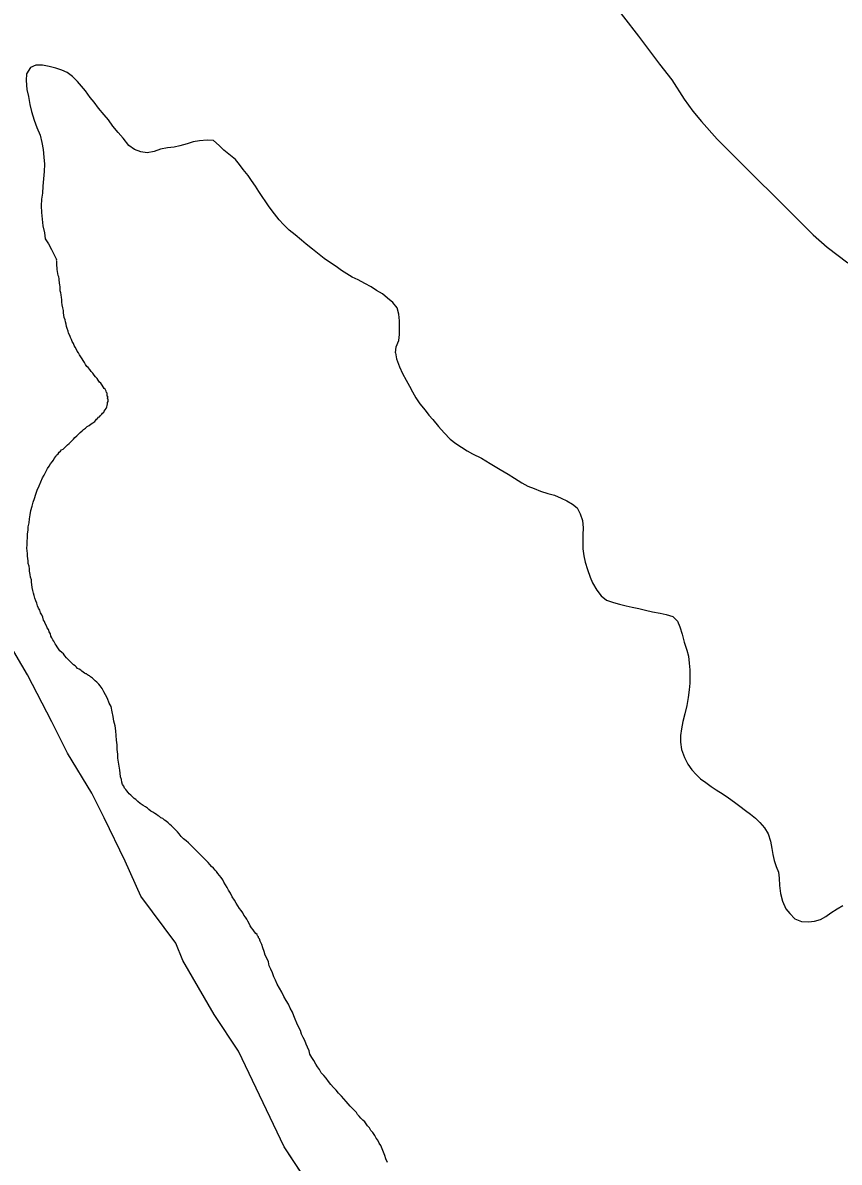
# Model space of a CAD drawing. Extents: x 3187622 to 3225504, y 800805 to 826213.
# Drawn here: x 3209674 to 3210086, y 822981 to 823556 of the extents above; entities that cross this region are included whole.
import ezdxf

# ---------------------------------------------------------------- set-up
doc = ezdxf.new("R2010")
doc.units = 0
for name, color, linetype in [('V-SITE-VEGE', 7, 'Continuous'), ('V-TOPO-SHOR', 7, 'Continuous'), ('V-WETL-SWMP', 7, 'Continuous')]:
    doc.layers.add(name, color=color, linetype=linetype)

msp = doc.modelspace()

# ---------------------------------------------------------------- linework, layer by layer
at = {"layer": 'V-SITE-VEGE'}
for p, q in [((3209967.54, 823572.17), (3209985.16, 823549.31)), ((3209985.16, 823549.31), (3209995.73, 823535.24)), ((3209995.73, 823535.24), (3210001.9, 823527.33)), ((3210001.9, 823527.33), (3210008.07, 823517.65)), ((3210008.07, 823517.65), (3210012.47, 823511.5)), ((3210012.47, 823511.5), (3210016.88, 823506.22)), ((3210016.88, 823506.22), (3210024.8, 823497.43)), ((3210024.8, 823497.43), (3210073.24, 823449.08)), ((3210073.24, 823449.08), (3210080.29, 823442.92)), ((3210080.29, 823442.92), (3210090.85, 823435.01)), ((3209676.58, 823226.99), (3209666.89, 823243.7)), ((3209688.92, 823203.23), (3209676.58, 823226.99)), ((3209696.86, 823187.41), (3209688.92, 823203.23)), ((3209709.19, 823167.18), (3209696.86, 823187.41)), ((3209715.37, 823154.86), (3209709.19, 823167.18)), ((3209725.94, 823132.88), (3209715.37, 823154.86)), ((3209733.88, 823115.28), (3209725.94, 823132.88)), ((3209751.5, 823091.54), (3209733.88, 823115.28)), ((3209755.02, 823082.74), (3209751.5, 823091.54)), ((3209770.89, 823055.48), (3209755.02, 823082.74)), ((3209783.22, 823037.01), (3209770.89, 823055.48)), ((3209806.14, 822988.64), (3209783.22, 823037.01)), ((3209822, 822964.89), (3209806.14, 822988.64))]:
    msp.add_line(p, q, dxfattribs=at)
at = {"layer": 'V-TOPO-SHOR'}
for points in [[(3209862.45, 823389.59), (3209862.73, 823392.54), (3209864.1, 823395.72), (3209864.48, 823398.7), (3209864.47, 823401.87), (3209864.45, 823405.64), (3209864.04, 823409.01), (3209863.23, 823412.18), (3209861.04, 823414.95), (3209858.45, 823417.11), (3209855.87, 823419.29), (3209852.88, 823421.05), (3209850.1, 823422.83), (3209846.92, 823424.6), (3209843.54, 823426.37), (3209840.56, 823427.74), (3209837.78, 823429.32), (3209835.19, 823431.09), (3209832.41, 823433.06), (3209829.62, 823435.03), (3209826.44, 823437.2), (3209823.85, 823439.17), (3209820.47, 823441.93), (3209817.29, 823444.3), (3209814.9, 823446.47), (3209811.71, 823449.03), (3209808.73, 823451.4), (3209805.94, 823454.36), (3209803.75, 823456.73), (3209801.35, 823459.7), (3209798.56, 823463.25), (3209796.96, 823465.82), (3209795.17, 823468.39), (3209793.37, 823470.96), (3209791.78, 823473.73), (3209789.78, 823476.5), (3209787.98, 823479.07), (3209785.59, 823482.03), (3209783.6, 823484.6), (3209781.6, 823487.17), (3209778.22, 823489.73), (3209775.83, 823491.91), (3209773.44, 823494.27), (3209770.46, 823496.64), (3209767.28, 823496.82), (3209763.52, 823496.61), (3209760.35, 823496), (3209757.18, 823494.99), (3209753.61, 823493.99), (3209750.64, 823493.38), (3209747.27, 823492.97), (3209743.71, 823492.36), (3209740.54, 823491.16), (3209736.97, 823490.55), (3209733.8, 823490.93), (3209730.62, 823492.1), (3209727.83, 823494.27), (3209724.85, 823497.83), (3209722.45, 823500.79), (3209719.66, 823503.95), (3209717.47, 823507.11), (3209715.27, 823509.68), (3209712.48, 823513.04), (3209710.29, 823516.01), (3209708.29, 823518.38), (3209705.9, 823521.74), (3209703.91, 823524.11), (3209701.92, 823526.48), (3209699.33, 823529.05), (3209696.74, 823531.02), (3209693.96, 823532.2), (3209690.98, 823533.17), (3209687.6, 823534.15), (3209684.23, 823534.73), (3209680.86, 823534.72), (3209678.09, 823533.51), (3209676.12, 823530.33), (3209675.94, 823526.96), (3209676.35, 823522.4), (3209677.16, 823518.84), (3209677.77, 823514.87), (3209678.58, 823511.31), (3209679.99, 823506.95), (3209681.4, 823503.19), (3209683, 823499.43), (3209683.81, 823495.67), (3209684.62, 823492.1), (3209684.83, 823488.33), (3209685.24, 823484.77), (3209685.06, 823481), (3209684.68, 823477.43), (3209684.3, 823473.66), (3209684.12, 823470.08), (3209683.74, 823467.11), (3209683.55, 823463.74), (3209683.76, 823460.37), (3209683.98, 823457), (3209684.39, 823453.63), (3209685.2, 823450.06)], [(3209685.2, 823450.06), (3209685.61, 823447.09), (3209687.21, 823444.52), (3209688.8, 823441.75), (3209691.19, 823436.56)], [(3209693.99, 823416.48), (3209693.79, 823417.47), (3209693.59, 823418.87), (3209693.39, 823419.86), (3209693.19, 823420.85), (3209693.19, 823421.85), (3209693.19, 823422.84), (3209692.99, 823423.84), (3209692.79, 823424.63), (3209692.79, 823425.23), (3209692.59, 823426.03), (3209692.59, 823426.82), (3209692.39, 823427.81), (3209692.19, 823428.61), (3209691.99, 823429.6), (3209691.79, 823430.6), (3209691.59, 823431.59), (3209691.59, 823432.58), (3209691.39, 823433.38), (3209691.39, 823434.18), (3209691.39, 823434.97), (3209691.39, 823435.57), (3209691.19, 823435.96), (3209691.39, 823436.36), (3209691.19, 823436.56)], [(3209689.09, 823334.56), (3209689.69, 823335.35), (3209690.08, 823336.15), (3209690.88, 823337.14), (3209691.28, 823337.94), (3209692.07, 823338.54), (3209692.67, 823339.33), (3209693.26, 823339.93), (3209693.86, 823340.53), (3209694.65, 823340.92), (3209695.45, 823341.72), (3209696.04, 823342.32), (3209696.84, 823343.11), (3209697.63, 823343.71), (3209698.23, 823344.31), (3209699.02, 823345.1), (3209699.82, 823345.9), (3209700.61, 823346.7), (3209701.61, 823347.69), (3209702.4, 823348.49), (3209703.2, 823349.28), (3209704.19, 823350.08), (3209704.98, 823350.88), (3209705.98, 823351.47), (3209706.77, 823352.27), (3209707.77, 823352.87), (3209708.76, 823353.66), (3209709.56, 823354.26), (3209710.55, 823354.86), (3209711.14, 823355.46), (3209711.54, 823356.05), (3209711.94, 823356.45), (3209712.53, 823357.05), (3209712.93, 823357.24), (3209713.33, 823357.64), (3209713.73, 823358.04), (3209714.12, 823358.64), (3209714.52, 823359.04), (3209715.12, 823359.63), (3209715.32, 823360.03), (3209715.91, 823360.83), (3209716.31, 823361.42), (3209716.7, 823362.22), (3209716.9, 823363.01), (3209717.1, 823363.81), (3209717.1, 823364.41), (3209717.3, 823365), (3209717.3, 823365.8), (3209717.1, 823366.59), (3209717.3, 823367.19), (3209716.9, 823367.79), (3209716.9, 823368.58), (3209716.9, 823369.18), (3209716.5, 823369.58), (3209716.3, 823370.17), (3209715.9, 823371.17), (3209715.31, 823371.56), (3209714.91, 823372.36), (3209714.31, 823373.15), (3209713.71, 823374.15), (3209712.92, 823374.74), (3209712.32, 823375.74), (3209711.72, 823376.53), (3209710.93, 823377.33), (3209710.33, 823378.32), (3209709.53, 823379.31), (3209708.73, 823380.11), (3209708.14, 823381.1), (3209707.34, 823382.09), (3209706.55, 823382.69), (3209705.95, 823383.68), (3209705.35, 823384.68), (3209704.75, 823385.67), (3209704.16, 823386.47), (3209703.56, 823387.46), (3209702.96, 823388.45), (3209702.36, 823389.45), (3209701.77, 823390.44), (3209701.37, 823391.23), (3209700.77, 823392.43), (3209700.18, 823393.22), (3209699.77, 823394.21), (3209699.18, 823395.21), (3209698.78, 823396.2), (3209698.38, 823397.2), (3209697.98, 823398.19), (3209697.39, 823399.38), (3209697.19, 823400.38), (3209696.59, 823401.77), (3209696.39, 823402.76), (3209696.19, 823403.96), (3209695.79, 823405.15), (3209695.59, 823406.14), (3209695.19, 823407.33), (3209694.99, 823408.53), (3209694.79, 823409.72), (3209694.79, 823410.92), (3209694.39, 823412.31), (3209694.19, 823413.7), (3209693.99, 823415.09), (3209693.99, 823416.48)], [(3209862.45, 823389.59), (3209862.85, 823386.41), (3209864.44, 823382.45), (3209865.9, 823379.14), (3209867.75, 823375.7), (3209869.48, 823372.66), (3209870.94, 823369.88), (3209872.66, 823366.83), (3209874.78, 823363.79), (3209877.43, 823360.62), (3209879.28, 823358.11), (3209881.27, 823355.86), (3209884.05, 823352.29), (3209886.97, 823349.11), (3209890.01, 823345.94), (3209892.93, 823343.69), (3209895.71, 823341.84), (3209898.62, 823340.12), (3209901.27, 823338.54), (3209905.77, 823336.29), (3209910.27, 823333.65), (3209915.18, 823330.61), (3209919.28, 823328.23), (3209922.46, 823326.25), (3209926.17, 823323.87), (3209929.21, 823322.28), (3209932.39, 823320.96), (3209935.57, 823319.77), (3209939.27, 823318.58), (3209942.71, 823317.66), (3209946.03, 823316.21), (3209948.94, 823314.76), (3209951.72, 823313.17), (3209954.1, 823311.32), (3209955.69, 823308.28), (3209956.76, 823304.83), (3209957.16, 823301.26), (3209957.03, 823297.69), (3209957.03, 823294.25), (3209957.03, 823290.54), (3209957.56, 823287.1), (3209958.23, 823283.79), (3209959.29, 823280.09), (3209960.75, 823276.25), (3209961.94, 823273.47), (3209964.07, 823269.64), (3209966.32, 823266.86), (3209968.97, 823264.61), (3209972.41, 823263.42), (3209975.59, 823262.63), (3209978.9, 823261.84), (3209981.94, 823261.05), (3209985.25, 823260.39), (3209988.69, 823259.6), (3209992.14, 823258.81), (3209995.97, 823258.02), (3209999.15, 823257.36), (3210002.46, 823256.43), (3210004.71, 823254.05), (3210005.91, 823251.28), (3210007.1, 823247.44), (3210008.16, 823243.47), (3210009.49, 823239.5), (3210010.42, 823236.32), (3210010.69, 823232.88), (3210010.96, 823229.44), (3210011.09, 823226.27), (3210010.96, 823222.82), (3210010.7, 823219.38), (3210010.17, 823215.54), (3210009.52, 823211.44), (3210008.46, 823207.33), (3210007.54, 823203.49), (3210006.88, 823199.79), (3210006.22, 823196.35), (3210006.35, 823193.04), (3210006.89, 823189.33), (3210008.35, 823185.23), (3210010.07, 823181.92), (3210012.06, 823179.01), (3210014.18, 823176.63), (3210016.43, 823174.52), (3210019.08, 823172.54), (3210021.73, 823170.55), (3210024.38, 823168.97), (3210027.82, 823166.72), (3210030.6, 823164.87), (3210033.51, 823162.62), (3210036.29, 823160.64), (3210039.08, 823158.52), (3210041.72, 823156.67), (3210044.11, 823154.56), (3210046.36, 823152.44), (3210048.74, 823149.66), (3210050.6, 823146.75), (3210051.66, 823143.05), (3210052.33, 823139.34), (3210052.86, 823136.3), (3210053.52, 823133.26), (3210054.58, 823130.21), (3210055.78, 823127.43)], [(3209716.04, 823216.87), (3209715.24, 823218.46), (3209714.25, 823220.05), (3209713.25, 823221.44), (3209712.65, 823222.24), (3209711.66, 823223.23), (3209710.86, 823224.02), (3209710.06, 823224.62), (3209709.47, 823225.22), (3209708.87, 823225.61), (3209708.47, 823226.01), (3209707.88, 823226.41), (3209707.48, 823226.61), (3209706.88, 823227), (3209706.48, 823227.4), (3209706.08, 823227.4), (3209705.49, 823227.8), (3209704.69, 823228.39), (3209704.1, 823228.79), (3209703.5, 823229.39), (3209702.7, 823229.78), (3209701.91, 823230.18), (3209701.31, 823230.78), (3209700.71, 823231.57), (3209699.92, 823231.97), (3209699.12, 823232.76), (3209698.33, 823233.56), (3209697.33, 823234.55), (3209696.34, 823235.54), (3209695.54, 823236.54), (3209694.74, 823237.53), (3209693.95, 823238.33), (3209692.95, 823239.12), (3209692.36, 823240.11), (3209691.56, 823241.11), (3209691.16, 823241.9), (3209690.56, 823242.7), (3209689.97, 823243.89), (3209689.37, 823244.69), (3209688.97, 823245.68), (3209688.37, 823246.47), (3209688.17, 823247.67), (3209687.58, 823248.66), (3209687.18, 823249.85), (3209686.58, 823250.65), (3209686.18, 823251.64), (3209685.58, 823252.83), (3209685.19, 823253.83), (3209684.79, 823254.62), (3209684.39, 823256.01), (3209683.79, 823257.21), (3209683.19, 823258.2), (3209682.79, 823259.59), (3209682.2, 823260.58), (3209681.6, 823261.78), (3209681.4, 823263.17), (3209680.8, 823264.36), (3209680.4, 823265.75), (3209680, 823266.95), (3209679.6, 823268.14), (3209679.4, 823269.53), (3209679.01, 823271.12), (3209678.81, 823272.51), (3209678.6, 823273.71), (3209678.6, 823274.9), (3209678.21, 823276.29), (3209678, 823277.68), (3209677.61, 823279.27), (3209677.61, 823280.46), (3209677.41, 823281.86), (3209677.01, 823283.25), (3209677.01, 823284.44), (3209676.81, 823285.63), (3209676.61, 823286.83), (3209676.6, 823288.22), (3209676.41, 823289.61), (3209676.21, 823291), (3209676.4, 823292.59), (3209676.4, 823294.38), (3209676.6, 823296.17), (3209676.6, 823298.16), (3209676.99, 823299.95), (3209676.99, 823301.74), (3209677.39, 823303.73), (3209677.58, 823305.72), (3209677.98, 823307.71), (3209678.38, 823309.89), (3209678.97, 823312.08), (3209679.57, 823314.07), (3209680.16, 823316.06), (3209680.76, 823318.24), (3209681.55, 823320.23), (3209682.54, 823322.42), (3209683.33, 823324.41), (3209684.13, 823326.4), (3209685.12, 823327.79), (3209685.92, 823329.39), (3209686.71, 823331.18), (3209687.5, 823332.37), (3209688.3, 823333.56), (3209689.09, 823334.56)], [(3209792.5, 823095.85), (3209791.9, 823096.44), (3209791.3, 823097.24), (3209790.5, 823098.23), (3209789.71, 823099.22), (3209789.11, 823100.22), (3209788.51, 823101.41), (3209787.92, 823102.6), (3209787.32, 823103.6), (3209786.72, 823104.59), (3209785.93, 823105.58), (3209785.33, 823106.78), (3209784.53, 823107.97), (3209783.73, 823108.96), (3209782.74, 823110.35), (3209781.94, 823111.74), (3209781.15, 823113.14), (3209779.95, 823114.93), (3209779.15, 823116.71), (3209778.16, 823118.31), (3209777.36, 823119.7), (3209776.56, 823120.89), (3209775.77, 823122.28), (3209775.17, 823123.47), (3209774.38, 823124.66), (3209773.58, 823125.66), (3209772.78, 823126.65), (3209771.99, 823127.64), (3209771.39, 823128.44), (3209770.59, 823129.43), (3209769.6, 823130.23), (3209768.6, 823131.22), (3209767.81, 823132.21), (3209766.61, 823133.4), (3209765.62, 823134.4), (3209764.43, 823135.59), (3209763.43, 823136.58), (3209762.43, 823137.58), (3209761.24, 823138.77), (3209760.05, 823139.96), (3209759.05, 823140.95), (3209757.86, 823142.15), (3209756.66, 823143.14), (3209755.47, 823144.13), (3209754.27, 823145.32), (3209753.28, 823146.71), (3209752.28, 823147.71), (3209751.29, 823148.7), (3209750.3, 823149.69), (3209749.3, 823150.69), (3209748.5, 823151.48), (3209747.71, 823152.28), (3209746.71, 823153.07), (3209745.72, 823153.67), (3209744.92, 823154.46), (3209743.93, 823154.86), (3209743.33, 823155.46), (3209742.54, 823155.85), (3209741.74, 823156.45), (3209740.94, 823157.04), (3209739.95, 823157.64), (3209738.95, 823158.23), (3209737.96, 823159.03), (3209737.16, 823159.62), (3209736.17, 823160.42), (3209734.97, 823161.02), (3209733.58, 823162.01), (3209732.39, 823163), (3209731.39, 823163.99), (3209730.4, 823164.59), (3209729.6, 823165.39), (3209728.81, 823166.18), (3209728.01, 823166.97), (3209727.41, 823167.57), (3209726.81, 823168.37), (3209726.22, 823169.16), (3209725.62, 823169.76), (3209725.22, 823170.75), (3209724.63, 823171.54), (3209724.23, 823172.74), (3209724.03, 823174.13), (3209723.63, 823175.52), (3209723.43, 823177.31), (3209723.23, 823178.9), (3209722.83, 823180.89), (3209722.63, 823182.88), (3209722.23, 823184.86), (3209722.23, 823186.85), (3209721.83, 823189.24), (3209721.82, 823191.62), (3209721.62, 823194.01), (3209721.42, 823196.4), (3209721.22, 823198.78), (3209720.82, 823201.17), (3209720.23, 823203.55), (3209719.82, 823205.94), (3209719.42, 823208.32), (3209718.83, 823210.91), (3209717.83, 823212.7), (3209717.03, 823215.08), (3209716.04, 823216.87)], [(3210055.78, 823127.43), (3210056.05, 823124.39), (3210056.32, 823120.55), (3210056.71, 823116.58), (3210057.78, 823112.74), (3210059.5, 823108.91), (3210061.49, 823106.53), (3210064.01, 823103.88), (3210067.32, 823102.43), (3210070.89, 823102.3), (3210073.93, 823102.57), (3210076.98, 823103.5), (3210079.75, 823104.96), (3210082.27, 823106.81), (3210085.44, 823108.8), (3210088.22, 823110.52)], [(3209858.41, 822980.78), (3209857.61, 822982.57), (3209857.02, 822984.36), (3209856.42, 822985.95), (3209855.62, 822987.74), (3209855.02, 822989.33), (3209854.23, 822990.52), (3209853.43, 822992.11), (3209852.63, 822993.1), (3209852.03, 822994.49), (3209851.04, 822995.89), (3209850.04, 822996.88), (3209849.25, 822998.27), (3209848.25, 822999.26), (3209847.66, 823000.26), (3209846.86, 823001.25), (3209845.86, 823002.24), (3209844.87, 823003.24), (3209844.07, 823004.23), (3209843.28, 823005.03), (3209842.68, 823006.02), (3209841.68, 823007.01), (3209840.69, 823008.01), (3209839.49, 823009.2), (3209838.5, 823010.39), (3209837.5, 823011.58), (3209836.31, 823012.97), (3209835.12, 823014.36), (3209833.72, 823015.76), (3209832.53, 823017.34), (3209831.13, 823018.73), (3209829.74, 823020.12), (3209828.55, 823021.71), (3209827.35, 823023.3), (3209826.16, 823024.7), (3209824.97, 823026.08), (3209823.97, 823027.67), (3209822.98, 823029.07), (3209822.18, 823030.46), (3209821.18, 823032.24), (3209820.19, 823033.84), (3209819.19, 823035.43), (3209818.79, 823037.22), (3209817.99, 823039), (3209817.4, 823040.59), (3209816.6, 823042.38), (3209815.8, 823043.97), (3209815.01, 823045.56), (3209814.41, 823047.35), (3209813.41, 823049.34), (3209812.62, 823051.13), (3209811.82, 823053.11), (3209811.02, 823054.91), (3209810.42, 823056.69), (3209809.23, 823058.68), (3209808.43, 823060.67), (3209807.24, 823062.65), (3209806.04, 823064.64), (3209805.05, 823066.83), (3209803.85, 823068.82), (3209802.66, 823070.8), (3209801.86, 823072.79), (3209801.06, 823074.58), (3209800.27, 823076.57), (3209799.47, 823078.36), (3209798.67, 823080.14), (3209798.27, 823082.13), (3209797.48, 823083.92), (3209796.68, 823085.51), (3209796.08, 823087.3), (3209795.48, 823089.09), (3209794.89, 823090.88), (3209794.09, 823092.47), (3209793.69, 823093.66), (3209793.29, 823094.26), (3209793.29, 823094.46), (3209793.29, 823094.65), (3209793.09, 823094.85), (3209792.89, 823095.05), (3209792.69, 823095.25), (3209792.5, 823095.85)]]:
    msp.add_lwpolyline(points, dxfattribs=at)
at = {"layer": 'V-WETL-SWMP'}
for p, q in [((3209967.54, 823572.17), (3209985.16, 823549.31)), ((3209985.16, 823549.31), (3209995.73, 823535.24)), ((3209995.73, 823535.24), (3210001.9, 823527.33)), ((3210001.9, 823527.33), (3210008.07, 823517.65)), ((3210008.07, 823517.65), (3210012.47, 823511.5)), ((3210012.47, 823511.5), (3210016.88, 823506.22)), ((3210016.88, 823506.22), (3210024.8, 823497.43)), ((3210024.8, 823497.43), (3210073.24, 823449.07)), ((3210073.24, 823449.07), (3210080.29, 823442.92)), ((3210080.29, 823442.92), (3210090.85, 823435.01))]:
    msp.add_line(p, q, dxfattribs=at)
msp.add_lwpolyline([(3209822, 822964.89), (3209806.14, 822988.64), (3209783.22, 823037.01), (3209770.89, 823055.48), (3209755.02, 823082.74), (3209751.5, 823091.54), (3209733.88, 823115.28), (3209725.94, 823132.88), (3209715.36, 823154.86), (3209709.19, 823167.18), (3209696.86, 823187.41), (3209688.92, 823203.24), (3209676.58, 823226.99), (3209666.89, 823243.7), (3209655.43, 823270.96), (3209649.25, 823287.68), (3209638.67, 823311.43), (3209634.26, 823325.5), (3209626.33, 823343.09), (3209622.79, 823356.29), (3209619.27, 823367.73), (3209615.73, 823381.8), (3209615.43, 823382.41)], dxfattribs=at)

doc.saveas('drawing.dxf')
